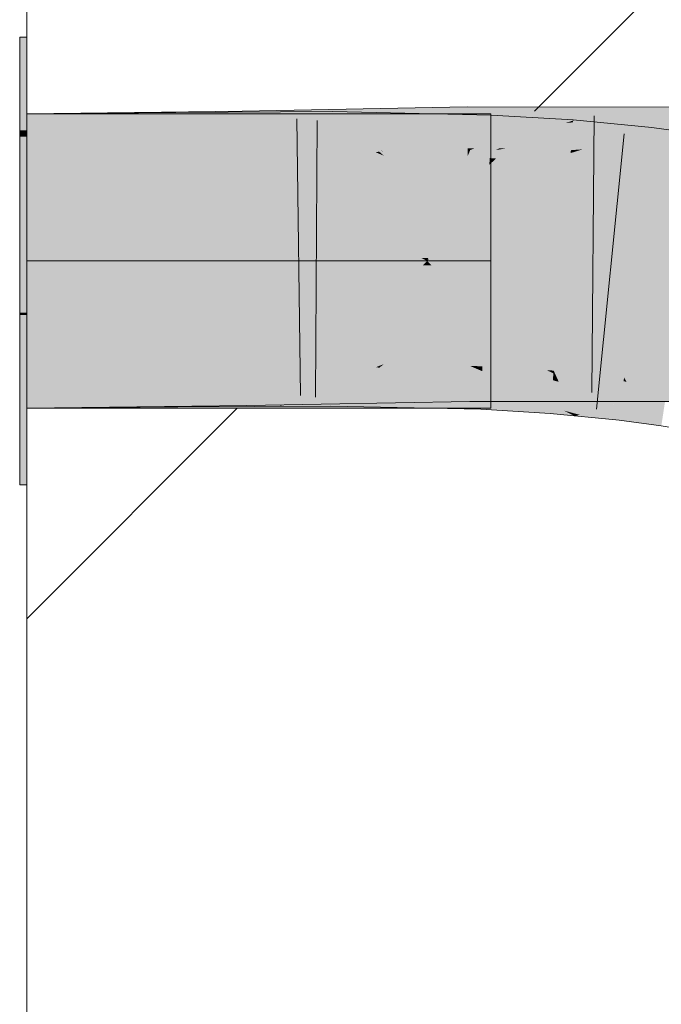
# Model space of a CAD drawing. Extents: x -620 to 300, y 62 to 1162.
# Tile 292 of 307: x 175.677 to 176.222, y 1034.361 to 1035.197. Entities that reach past the tile are written whole.
import ezdxf
from ezdxf.lldxf.tags import DXFTag

# ---------------------------------------------------------------- set-up
doc = ezdxf.new("R2010")
doc.units = 0
doc.layers.get('0').update_dxf_attribs({"lineweight": 13})
doc.layers.add('E_Detail_Linie_Text_Bem', color=7, linetype='Continuous', lineweight=13)
for name, color, linetype, lineweight, true_color in [('E_Detail_Wandschraffur', 7, 'Continuous', 5, 0xc0c0c0), ('E_Leerrohr 25-A06G955E8I', 7, 'Continuous', 9, 0xff8000), ('E_Leerrohr 25-Shading', 7, 'Continuous', 9, 0xff8000)]:
    doc.layers.add(name, color=color, linetype=linetype, lineweight=lineweight, true_color=true_color)
tags = doc.linetypes.add('fein_strichliert', pattern=[4, 1, -2, 1]).pattern_tags.tags
tags[8:9] = [DXFTag(74, 4), DXFTag(75, 0), DXFTag(340, '0'), DXFTag(46, 0.0), DXFTag(50, 0.0), DXFTag(44, 0.0), DXFTag(45, 0.0)]
tags[6:7] = [DXFTag(74, 4), DXFTag(75, 0), DXFTag(340, '0'), DXFTag(46, 0.0), DXFTag(50, 0.0), DXFTag(44, 0.0), DXFTag(45, 0.0)]
tags[4:5] = [DXFTag(74, 4), DXFTag(75, 0), DXFTag(340, '0'), DXFTag(46, 0.0), DXFTag(50, 0.0), DXFTag(44, 0.0), DXFTag(45, 0.0)]
tags = doc.linetypes.add('STRICHPUNKT2-A06G955F8I', pattern=[12.7, 6.35, -3.175, 0, -3.175]).pattern_tags.tags
tags[10:11] = [DXFTag(74, 4), DXFTag(75, 0), DXFTag(340, '0'), DXFTag(46, 0.0), DXFTag(50, 0.0), DXFTag(44, 0.0), DXFTag(45, 0.0)]
tags[8:9] = [DXFTag(74, 4), DXFTag(75, 0), DXFTag(340, '0'), DXFTag(46, 0.0), DXFTag(50, 0.0), DXFTag(44, 0.0), DXFTag(45, 0.0)]
tags[6:7] = [DXFTag(74, 4), DXFTag(75, 0), DXFTag(340, '0'), DXFTag(46, 0.0), DXFTag(50, 0.0), DXFTag(44, 0.0), DXFTag(45, 0.0)]
tags[4:5] = [DXFTag(74, 4), DXFTag(75, 0), DXFTag(340, '0'), DXFTag(46, 0.0), DXFTag(50, 0.0), DXFTag(44, 0.0), DXFTag(45, 0.0)]

# ---------------------------------------------------------------- blocks, each defined once
blk = doc.blocks.new('Shading-A06G94V18I', base_point=(243.33392, 864.50482))
at = {"layer": 'E_Leerrohr 25-Shading', "color": 31, "true_color": 0xecb67f}
for points in [[(175.68289, 1035.10327), (175.68289, 1035.1825), (175.6769, 1035.10327), (175.6769, 1035.1825)], [(175.68289, 1035.10327), (175.68289, 1035.1825), (175.6769, 1035.10327), (175.6769, 1035.1825)], [(175.79735, 1035.11755), (175.68289, 1035.11755), (175.84973, 1034.99255), (175.68289, 1034.99255)], [(175.79735, 1035.11755), (175.68289, 1035.11755), (175.84973, 1034.99255), (175.68289, 1034.99255)], [(175.95691, 1034.99353), (175.8329, 1035.11755), (175.84949, 1034.99316), (175.79735, 1035.11755)], [(175.95691, 1034.99353), (175.8329, 1035.11755), (175.84949, 1034.99316), (175.79735, 1035.11755)], [(175.8329, 1035.11755), (175.94165, 1035.00879), (175.8979, 1035.11755), (175.98758, 1035.02783)], [(175.8329, 1035.11755), (175.94165, 1035.00879), (175.8979, 1035.11755), (175.98758, 1035.02783)], [(176.02679, 1035.11755), (175.8979, 1035.11755), (175.99644, 1035.04321), (175.97932, 1035.03613)], [(176.02679, 1035.11755), (175.8979, 1035.11755), (175.99644, 1035.04321), (175.97932, 1035.03613)], [(175.99644, 1035.04321), (176.05852, 1035.11755), (176.02679, 1035.11755)], [(175.99644, 1035.04321), (176.07689, 1035.07666), (176.05852, 1035.11755), (176.07689, 1035.1156)], [(175.99644, 1035.04321), (176.05852, 1035.11755), (176.02679, 1035.11755)], [(175.99644, 1035.04321), (176.07689, 1035.07666), (176.05852, 1035.11755), (176.07689, 1035.1156)], [(176.07689, 1035.1156), (176.07689, 1035.11755), (176.05852, 1035.11755)], [(176.07689, 1035.1156), (176.07689, 1035.11755), (176.05852, 1035.11755)], [(175.6769, 1035.09814), (175.68289, 1035.09814), (175.6769, 1035.10327), (175.68289, 1035.10327)], [(175.6769, 1035.09814), (175.68289, 1035.09814), (175.6769, 1035.10327), (175.68289, 1035.10327)], [(175.6769, 1034.99255), (175.68289, 1034.99255), (175.6769, 1035.09814), (175.68289, 1035.09814)], [(175.6769, 1034.99255), (175.68289, 1034.99255), (175.6769, 1035.09814), (175.68289, 1035.09814)], [(176.07689, 1035.07666), (175.97932, 1035.03613), (176.0244, 1034.99402), (176.02141, 1034.99402)], [(176.07689, 1035.07666), (175.97932, 1035.03613), (176.0244, 1034.99402), (176.02141, 1034.99402)], [(176.07689, 1035.07666), (176.0244, 1034.99402), (176.07689, 1035.04651)], [(176.07689, 1035.07666), (176.0244, 1034.99402), (176.07689, 1035.04651)], [(176.07689, 1035.04651), (176.04391, 1035.01355), (176.07689, 1035.02722)], [(176.07689, 1035.04651), (176.04391, 1035.01355), (176.07689, 1035.02722)], [(175.98758, 1035.02783), (175.94165, 1035.00879), (176.02141, 1034.99402), (175.95676, 1034.99365)], [(175.98758, 1035.02783), (175.94165, 1035.00879), (176.02141, 1034.99402), (175.95676, 1034.99365)], [(176.07689, 1035.02722), (176.04391, 1035.01355), (176.07689, 1034.99426), (176.0244, 1034.99402)], [(176.07689, 1035.02722), (176.04391, 1035.01355), (176.07689, 1034.99426), (176.0244, 1034.99402)], [(175.68289, 1034.94873), (175.68289, 1034.99255), (175.6769, 1034.94873), (175.6769, 1034.99255)], [(175.68289, 1034.94873), (175.68289, 1034.99255), (175.6769, 1034.94873), (175.6769, 1034.99255)], [(175.84973, 1034.99255), (175.68289, 1034.99255), (175.79855, 1034.86755), (175.68289, 1034.86755)], [(175.84973, 1034.99255), (175.68289, 1034.99255), (175.79855, 1034.86755), (175.68289, 1034.86755)], [(175.8349, 1034.86951), (175.95554, 1034.99011), (175.79922, 1034.86914), (175.84914, 1034.99109)], [(175.8349, 1034.86951), (175.95554, 1034.99011), (175.79922, 1034.86914), (175.84914, 1034.99109)], [(175.95554, 1034.99011), (175.9579, 1034.99255), (175.84914, 1034.99109), (175.84973, 1034.99255)], [(175.95554, 1034.99011), (175.9579, 1034.99255), (175.84914, 1034.99109), (175.84973, 1034.99255)], [(175.9579, 1034.99255), (175.95691, 1034.99353), (175.84973, 1034.99255), (175.84949, 1034.99316)], [(175.9579, 1034.99255), (175.95691, 1034.99353), (175.84973, 1034.99255), (175.84949, 1034.99316)], [(175.95515, 1034.98975), (175.94171, 1034.97632), (176.01932, 1034.98889), (175.9877, 1034.95728)], [(175.95515, 1034.98975), (175.94171, 1034.97632), (176.01932, 1034.98889), (175.9877, 1034.95728)], [(176.0229, 1034.99255), (175.9579, 1034.99255), (176.01932, 1034.98889), (175.95515, 1034.98975)], [(176.0229, 1034.99255), (175.9579, 1034.99255), (176.01932, 1034.98889), (175.95515, 1034.98975)], [(175.95676, 1034.99365), (175.9579, 1034.99255), (176.02141, 1034.99402), (176.0229, 1034.99255)], [(175.95676, 1034.99365), (175.9579, 1034.99255), (176.02141, 1034.99402), (176.0229, 1034.99255)], [(176.07689, 1034.90894), (176.01932, 1034.98889), (175.97951, 1034.9491)], [(176.07689, 1034.90894), (176.01932, 1034.98889), (175.97951, 1034.9491)], [(176.02657, 1034.98889), (176.0229, 1034.99255), (176.01932, 1034.98889)], [(176.02657, 1034.98889), (176.0229, 1034.99255), (176.01932, 1034.98889)], [(176.07689, 1034.90894), (176.07689, 1034.93848), (176.01932, 1034.98889), (176.02657, 1034.98889)], [(176.07689, 1034.90894), (176.07689, 1034.93848), (176.01932, 1034.98889), (176.02657, 1034.98889)], [(176.02141, 1034.99402), (176.0229, 1034.99255), (176.0244, 1034.99402)], [(176.02141, 1034.99402), (176.0229, 1034.99255), (176.0244, 1034.99402)], [(176.0244, 1034.99402), (176.0229, 1034.99255), (176.07689, 1034.99426), (176.07689, 1034.99255)], [(176.0244, 1034.99402), (176.0229, 1034.99255), (176.07689, 1034.99426), (176.07689, 1034.99255)], [(176.07689, 1034.98816), (176.07689, 1034.99255), (176.02657, 1034.98889), (176.0229, 1034.99255)], [(176.07689, 1034.98816), (176.07689, 1034.99255), (176.02657, 1034.98889), (176.0229, 1034.99255)], [(176.07689, 1034.95789), (176.07689, 1034.98816), (176.04387, 1034.97156), (176.02657, 1034.98889)], [(176.07689, 1034.95789), (176.07689, 1034.98816), (176.04387, 1034.97156), (176.02657, 1034.98889)], [(175.9877, 1034.95728), (175.94171, 1034.97632), (175.90245, 1034.87207), (175.83607, 1034.87073)], [(175.9877, 1034.95728), (175.94171, 1034.97632), (175.90245, 1034.87207), (175.83607, 1034.87073)], [(176.04387, 1034.97156), (176.07689, 1034.93848), (176.07689, 1034.95789)], [(176.04387, 1034.97156), (176.07689, 1034.93848), (176.07689, 1034.95789)], [(175.6769, 1034.94873), (175.6769, 1034.94666), (175.68289, 1034.94873), (175.68289, 1034.94666)], [(175.6769, 1034.94873), (175.6769, 1034.94666), (175.68289, 1034.94873), (175.68289, 1034.94666)], [(175.68289, 1034.94666), (175.6769, 1034.94666), (175.68289, 1034.91394), (175.6769, 1034.91382)], [(175.68289, 1034.94666), (175.6769, 1034.94666), (175.68289, 1034.91394), (175.6769, 1034.91382)], [(176.02457, 1034.87634), (175.99701, 1034.94189), (175.90282, 1034.87244), (175.97951, 1034.9491)], [(176.02457, 1034.87634), (175.99701, 1034.94189), (175.90282, 1034.87244), (175.97951, 1034.9491)], [(176.07689, 1034.87793), (176.07689, 1034.90894), (176.02457, 1034.87634), (175.99701, 1034.94189)], [(176.07689, 1034.87793), (176.07689, 1034.90894), (176.02457, 1034.87634), (175.99701, 1034.94189)], [(175.6769, 1034.91382), (175.6769, 1034.80249), (175.68289, 1034.91394), (175.68289, 1034.80249)], [(175.6769, 1034.91382), (175.6769, 1034.80249), (175.68289, 1034.91394), (175.68289, 1034.80249)], [(175.83607, 1034.87073), (175.8329, 1034.86755), (175.90245, 1034.87207), (175.8979, 1034.86755)], [(175.83607, 1034.87073), (175.8329, 1034.86755), (175.90245, 1034.87207), (175.8979, 1034.86755)], [(175.8979, 1034.86755), (176.02394, 1034.86755), (175.90244, 1034.87207)], [(175.8979, 1034.86755), (176.02394, 1034.86755), (175.90244, 1034.87207)], [(176.02394, 1034.86755), (175.90282, 1034.87244), (175.90244, 1034.87207)], [(176.02394, 1034.86755), (175.90282, 1034.87244), (175.90244, 1034.87207)], [(176.02394, 1034.86755), (176.02826, 1034.86755), (175.90282, 1034.87244), (176.02457, 1034.87634)], [(176.02394, 1034.86755), (176.02826, 1034.86755), (175.90282, 1034.87244), (176.02457, 1034.87634)], [(176.02826, 1034.86755), (176.04854, 1034.86755), (176.02457, 1034.87634), (176.04459, 1034.87695)], [(176.02826, 1034.86755), (176.04854, 1034.86755), (176.02457, 1034.87634), (176.04459, 1034.87695)], [(176.04854, 1034.86755), (176.07689, 1034.86755), (176.04459, 1034.87695), (176.07689, 1034.87793)], [(176.04854, 1034.86755), (176.07689, 1034.86755), (176.04459, 1034.87695), (176.07689, 1034.87793)], [(175.79855, 1034.86755), (175.8329, 1034.86755), (175.79922, 1034.86914), (175.8349, 1034.86951)], [(175.79855, 1034.86755), (175.8329, 1034.86755), (175.79922, 1034.86914), (175.8349, 1034.86951)]]:
    blk.add_solid(points, dxfattribs=at)
at = {"layer": 'E_Leerrohr 25-Shading', "color": 43, "true_color": 0xd7ab7f}
for points in [[(176.02676, 1035.12268), (175.8979, 1035.12036), (175.99617, 1035.09143), (175.97922, 1035.08813)], [(176.05704, 1035.12329), (176.02676, 1035.12268), (176.05722, 1035.10303), (175.99617, 1035.09143)], [(176.05704, 1035.12329), (176.05722, 1035.10303), (176.1479, 1035.12329), (176.12848, 1035.11523)], [(176.1405, 1035.12024), (176.08412, 1035.08813), (176.21289, 1035.12317), (176.08704, 1035.08826)], [(176.15497, 1035.09924), (176.21289, 1035.12317), (176.09079, 1035.08826), (176.08704, 1035.08826)], [(176.21289, 1035.12317), (176.12451, 1035.08667), (176.25047, 1035.08826), (176.22375, 1035.08655)], [(176.15833, 1035.12329), (176.1479, 1035.12329), (176.1405, 1035.12024)], [(176.1405, 1035.12024), (176.21289, 1035.12317), (176.15833, 1035.12329)], [(176.21289, 1035.12317), (176.25047, 1035.08826), (176.25128, 1035.12317)], [(175.68289, 1035.08093), (175.86649, 1035.08313), (175.8329, 1035.11938), (175.86612, 1035.10596)], [(175.68289, 1035.08093), (175.8329, 1035.11938), (175.68289, 1035.11755)], [(175.80977, 1035.08191), (175.80951, 1035.11853), (175.68289, 1035.08093), (175.68289, 1035.11755)], [(175.80951, 1035.11853), (175.80977, 1035.08191), (175.8329, 1035.11865), (175.86545, 1035.10535)], [(175.86612, 1035.10596), (175.86592, 1035.11975), (175.8329, 1035.11938)], [(175.86545, 1035.10535), (175.8979, 1035.11902), (175.8329, 1035.11865)], [(175.8979, 1035.11902), (175.86545, 1035.10535), (175.94246, 1035.08276), (175.92128, 1035.08264)], [(175.89691, 1035.12036), (175.86592, 1035.11975), (175.8969, 1035.11096)], [(175.8969, 1035.11096), (175.86592, 1035.11975), (175.89691, 1035.09387), (175.86612, 1035.10596)], [(175.98451, 1035.08606), (175.8979, 1035.12036), (175.8969, 1035.11096), (175.89691, 1035.12036)], [(175.94261, 1035.10083), (175.94275, 1035.11938), (175.8979, 1035.11902)], [(175.8979, 1035.11902), (175.94246, 1035.08276), (175.94261, 1035.10083)], [(175.94261, 1035.10083), (175.97923, 1035.08484), (175.94275, 1035.11938), (175.98221, 1035.08533)], [(175.98221, 1035.08533), (175.99619, 1035.0874), (175.94275, 1035.11938), (176.01158, 1035.10254)], [(176.02679, 1035.11755), (175.94275, 1035.11938), (176.01158, 1035.10254)], [(176.07671, 1035.09949), (176.07729, 1035.11646), (176.01158, 1035.10254), (176.02679, 1035.11755)], [(176.12848, 1035.11523), (176.05722, 1035.10303), (176.06281, 1035.08801), (176.05736, 1035.08801)], [(176.08412, 1035.08813), (176.1405, 1035.12024), (176.06253, 1035.08789)], [(176.12843, 1035.10522), (176.07729, 1035.11646), (176.07671, 1035.09949)], [(176.12843, 1035.10522), (176.147, 1035.11182), (176.07729, 1035.11646), (176.14702, 1035.11218)], [(176.15843, 1035.11108), (176.14702, 1035.11218), (176.14687, 1035.11023)], [(175.86545, 1035.10535), (175.80977, 1035.08191), (175.92128, 1035.08264)], [(175.86612, 1035.10596), (175.86649, 1035.08313), (175.92128, 1035.08423)], [(175.98451, 1035.08606), (175.8969, 1035.11096), (175.9839, 1035.08606)], [(175.92081, 1035.08435), (175.9839, 1035.08606), (175.89691, 1035.09387), (175.8969, 1035.11096)], [(176.14502, 1035.08655), (176.14687, 1035.11023), (176.07626, 1035.08679), (176.14044, 1035.1095)], [(176.07626, 1035.08679), (176.12843, 1035.10522), (176.07671, 1035.09949)], [(176.14687, 1035.11023), (176.147, 1035.11182), (176.14044, 1035.1095)], [(176.14417, 1035.07568), (176.21289, 1035.10583), (176.14482, 1035.08411)], [(176.14417, 1035.07568), (176.20981, 1035.06934), (176.21289, 1035.10583), (176.21387, 1035.10571)], [(176.14502, 1035.08655), (176.15495, 1035.08728), (176.15843, 1035.11108), (176.21289, 1035.10583)], [(176.14502, 1035.08655), (176.15843, 1035.11108), (176.14687, 1035.11023)], [(176.25403, 1035.06335), (176.25955, 1035.09961), (176.20981, 1035.06934), (176.21387, 1035.10571)], [(175.94246, 1035.08276), (175.98628, 1035.08179), (175.94261, 1035.10083)], [(176.05722, 1035.10303), (175.97922, 1035.08813), (176.05736, 1035.08801), (175.98451, 1035.08606)], [(175.99619, 1035.0874), (176.04416, 1035.0946), (176.01158, 1035.10254)], [(176.07671, 1035.09949), (176.01158, 1035.10254), (176.04416, 1035.0946)], [(176.04416, 1035.0946), (176.07626, 1035.08679), (176.07671, 1035.09949)], [(176.15497, 1035.09924), (176.09079, 1035.08826), (176.12953, 1035.08875)], [(176.07626, 1035.08679), (176.04416, 1035.0946), (175.98628, 1035.08179), (175.98221, 1035.08533)], [(175.98451, 1035.08606), (175.98628, 1035.08533), (176.05736, 1035.08801), (176.05737, 1035.08667)], [(176.05736, 1035.08801), (176.05737, 1035.08667), (176.06281, 1035.08801), (176.05951, 1035.08667)], [(176.05951, 1035.08667), (176.08145, 1035.08667), (176.06253, 1035.08789), (176.08412, 1035.08813)], [(176.09079, 1035.08826), (176.08145, 1035.08667), (176.12953, 1035.08875), (176.12451, 1035.08667)], [(176.08704, 1035.08826), (176.08145, 1035.08667), (176.09079, 1035.08826)], [(176.08412, 1035.08813), (176.08145, 1035.08667), (176.08704, 1035.08826)], [(176.14482, 1035.08411), (176.15495, 1035.08728), (176.14502, 1035.08655)], [(175.98628, 1035.08533), (175.9839, 1035.08606), (175.92128, 1035.08423), (175.92081, 1035.08435)], [(175.97923, 1035.08484), (175.98628, 1035.08179), (175.98221, 1035.08533)], [(175.9839, 1035.08606), (175.98628, 1035.08533), (175.98451, 1035.08606)], [(176.07626, 1035.08679), (175.98628, 1035.08179), (176.05951, 1035.0802)], [(176.05951, 1035.0802), (176.07602, 1035.07983), (176.07626, 1035.08679)], [(176.12845, 1035.08472), (176.07626, 1035.08679), (176.08147, 1035.07947), (176.07602, 1035.07983)], [(176.14502, 1035.08655), (176.07626, 1035.08679), (176.12845, 1035.08472)], [(176.14482, 1035.08411), (176.12845, 1035.08472), (176.12451, 1035.0769), (176.08147, 1035.07947)], [(176.12451, 1035.0769), (176.14417, 1035.07568), (176.14482, 1035.08411)], [(176.12845, 1035.08472), (176.14482, 1035.08411), (176.14502, 1035.08655)], [(175.68289, 1034.90417), (175.68289, 1034.86755), (175.83498, 1034.90601), (175.82666, 1034.89758)], [(175.68289, 1034.86755), (175.79855, 1034.86841), (175.811, 1034.90515), (175.81117, 1034.88123)], [(175.68289, 1034.86755), (175.811, 1034.90515), (175.68289, 1034.90417)], [(175.8692, 1034.90637), (175.82666, 1034.89758), (175.8329, 1034.86938), (175.79855, 1034.8689)], [(175.83499, 1034.90527), (175.811, 1034.90515), (175.81117, 1034.88123)], [(175.92128, 1034.90588), (175.83499, 1034.90527), (175.81126, 1034.86853), (175.81117, 1034.88123)], [(175.92128, 1034.90588), (175.81126, 1034.86853), (175.87906, 1034.88806)], [(175.82666, 1034.89758), (175.8692, 1034.90637), (175.83498, 1034.90601)], [(175.8692, 1034.90637), (175.8329, 1034.86938), (175.86954, 1034.88501)], [(175.8992, 1034.87024), (175.94106, 1034.90601), (175.8349, 1034.86951), (175.87906, 1034.88806)], [(175.8692, 1034.90637), (175.86954, 1034.88501), (175.92128, 1034.90735)], [(175.86954, 1034.88501), (175.98628, 1034.90857), (175.92128, 1034.90735)], [(175.86954, 1034.88501), (175.86977, 1034.86975), (175.98628, 1034.90857), (175.8979, 1034.87036)], [(175.87906, 1034.88806), (175.94106, 1034.90601), (175.92128, 1034.90588)], [(175.99722, 1034.90295), (175.97961, 1034.90564), (176.02823, 1034.87268), (175.8979, 1034.87036)], [(175.94092, 1034.88721), (175.94106, 1034.90601), (175.90059, 1034.87024), (175.8992, 1034.87024)], [(175.94092, 1034.88721), (175.98451, 1034.9043), (175.94106, 1034.90564)], [(175.98451, 1034.9043), (175.98628, 1034.90491), (175.94106, 1034.90564), (175.94106, 1034.90601)], [(175.98628, 1034.90857), (175.97961, 1034.90564), (176.05896, 1034.90991), (176.05911, 1034.89355)], [(175.97961, 1034.90234), (175.98228, 1034.90186), (175.98451, 1034.9043), (175.98537, 1034.9043)], [(176.06929, 1034.88501), (175.98537, 1034.9043), (175.98228, 1034.90186)], [(175.98537, 1034.9043), (175.98628, 1034.90491), (175.98451, 1034.9043)], [(176.00383, 1034.90369), (175.98628, 1034.90491), (175.98537, 1034.9043)], [(176.06929, 1034.88501), (176.06978, 1034.89893), (175.98537, 1034.9043), (176.00383, 1034.90369)], [(176.01175, 1034.90442), (175.98628, 1034.90491), (176.01764, 1034.90332), (176.00383, 1034.90369)], [(176.00383, 1034.90369), (176.06978, 1034.89893), (176.06285, 1034.90186)], [(176.06285, 1034.90186), (176.05951, 1034.90332), (176.01764, 1034.90332), (176.01175, 1034.90442)], [(176.05896, 1034.90991), (176.05911, 1034.89355), (176.05951, 1034.90991), (176.12727, 1034.88184)], [(176.21289, 1034.87329), (176.08171, 1034.90991), (176.13911, 1034.87695), (176.05951, 1034.90991)], [(176.05951, 1034.90332), (176.06285, 1034.90186), (176.06992, 1034.90308), (176.06987, 1034.90173)], [(176.08171, 1034.90991), (176.21289, 1034.87329), (176.15475, 1034.89734)], [(176.12451, 1034.90991), (176.08171, 1034.90991), (176.15475, 1034.89734)], [(176.21289, 1034.87329), (176.2455, 1034.87329), (176.12451, 1034.90991), (176.24634, 1034.90979)], [(175.82666, 1034.89758), (175.68289, 1034.86755), (175.79855, 1034.8689)], [(175.94092, 1034.88721), (175.94078, 1034.86938), (175.97961, 1034.90234), (175.98228, 1034.90186)], [(175.99724, 1034.89893), (175.98228, 1034.90186), (176.02826, 1034.86743), (175.94078, 1034.86938)], [(176.05911, 1034.89355), (175.99722, 1034.90295), (176.0593, 1034.87329), (176.02823, 1034.87268)], [(176.02177, 1034.89417), (175.99724, 1034.89893), (176.04854, 1034.86694), (176.02826, 1034.86743)], [(176.06285, 1034.90186), (176.06978, 1034.89893), (176.06987, 1034.90173)], [(176.06978, 1034.89893), (176.06929, 1034.88501), (176.12723, 1034.87158)], [(176.06987, 1034.90173), (176.06978, 1034.89893), (176.09229, 1034.90002), (176.09506, 1034.89929)], [(176.09506, 1034.89929), (176.06978, 1034.89893), (176.1297, 1034.89124), (176.12813, 1034.87109)], [(176.08173, 1034.90247), (176.06992, 1034.90308), (176.09229, 1034.90002), (176.06987, 1034.90173)], [(176.09506, 1034.89929), (176.12451, 1034.89978), (176.08173, 1034.90247)], [(176.09962, 1034.89941), (176.09506, 1034.89929), (176.13016, 1034.89709), (176.1297, 1034.89124)], [(176.13016, 1034.89709), (176.12451, 1034.89978), (176.13016, 1034.89709), (176.09962, 1034.89941)], [(176.13016, 1034.89709), (176.13034, 1034.89941), (176.12451, 1034.89978)], [(176.13016, 1034.89709), (176.1297, 1034.89124), (176.13179, 1034.89636), (176.1347, 1034.88989)], [(176.13016, 1034.89709), (176.13179, 1034.89636), (176.13017, 1034.89734), (176.13139, 1034.89722)], [(176.13139, 1034.89722), (176.13034, 1034.89941), (176.13017, 1034.89734)], [(176.19016, 1034.89368), (176.13034, 1034.89941), (176.18979, 1034.89038), (176.13139, 1034.89722)], [(176.13139, 1034.89722), (176.13179, 1034.89636), (176.18979, 1034.89038), (176.18727, 1034.8678)], [(176.15474, 1034.88452), (176.13179, 1034.89636), (176.1347, 1034.88989)], [(175.87906, 1034.88806), (175.81126, 1034.86853), (175.8329, 1034.86865)], [(175.94092, 1034.88721), (175.90059, 1034.87024), (175.94078, 1034.87061)], [(176.06866, 1034.86658), (176.06929, 1034.88501), (176.04854, 1034.86694), (176.02177, 1034.89417)], [(176.05911, 1034.89355), (176.0593, 1034.87329), (176.12727, 1034.88184), (176.1479, 1034.87329)], [(176.1347, 1034.88989), (176.1297, 1034.89124), (176.13904, 1034.86548), (176.12813, 1034.87109)], [(176.15277, 1034.86182), (176.18727, 1034.8678), (176.1347, 1034.88989), (176.15474, 1034.88452)], [(176.15277, 1034.86182), (176.1347, 1034.88989), (176.14677, 1034.8634)], [(176.1347, 1034.88989), (176.13904, 1034.86548), (176.14677, 1034.8634)], [(176.18727, 1034.8678), (176.21289, 1034.85364), (176.18979, 1034.89038), (176.19228, 1034.88989)], [(176.19228, 1034.88989), (176.19016, 1034.89368), (176.18979, 1034.89038)], [(176.22734, 1034.88867), (176.19016, 1034.89368), (176.22719, 1034.8877), (176.19044, 1034.89319)], [(176.19044, 1034.89319), (176.19228, 1034.88989), (176.22719, 1034.8877), (176.22668, 1034.88428)], [(176.19228, 1034.88989), (176.21289, 1034.85364), (176.22668, 1034.88428), (176.22182, 1034.85242)], [(175.79855, 1034.86841), (175.81126, 1034.86853), (175.81117, 1034.88123)], [(175.8329, 1034.86938), (175.86977, 1034.86975), (175.86954, 1034.88501)], [(176.06929, 1034.88501), (176.06866, 1034.86658), (176.12813, 1034.87109), (176.12749, 1034.86292)], [(176.06929, 1034.88501), (176.12813, 1034.87109), (176.12723, 1034.87158)], [(175.8979, 1034.86914), (175.8992, 1034.87024), (175.8329, 1034.86865), (175.8349, 1034.86951)], [(175.90059, 1034.87024), (175.8979, 1034.86914), (175.94078, 1034.87061), (175.94078, 1034.86938)], [(175.8992, 1034.87024), (175.8979, 1034.86914), (175.90059, 1034.87024)], [(176.12749, 1034.86292), (176.1479, 1034.86096), (176.12813, 1034.87109)], [(176.13911, 1034.87695), (176.1479, 1034.87329), (176.16035, 1034.87329)], [(176.21289, 1034.87329), (176.13911, 1034.87695), (176.16035, 1034.87329)], [(176.13904, 1034.86548), (176.1479, 1034.86096), (176.14677, 1034.8634)], [(176.1479, 1034.86096), (176.15277, 1034.86182), (176.14677, 1034.8634)], [(176.15277, 1034.86182), (176.1479, 1034.86096), (176.16046, 1034.85974)], [(176.18608, 1034.8573), (176.18727, 1034.8678), (176.16046, 1034.85974), (176.15277, 1034.86182)], [(176.18608, 1034.8573), (176.21289, 1034.85364), (176.18727, 1034.8678)]]:
    blk.add_solid(points, dxfattribs=at)
at = {"layer": 'E_Leerrohr 25-Shading', "color": 31, "true_color": 0xfabd7f}
for points in [[(175.86784, 1034.99475), (175.86649, 1035.08313), (175.68289, 1034.99255), (175.68289, 1035.08093)], [(175.81039, 1034.99353), (175.80977, 1035.08191), (175.68289, 1034.99255), (175.68289, 1035.08093)], [(175.81039, 1034.99353), (175.92128, 1035.08264), (175.80977, 1035.08191)], [(175.81039, 1034.99353), (175.94176, 1034.99438), (175.92128, 1035.08264), (175.94206, 1035.03259)], [(175.86649, 1035.08313), (175.86784, 1034.99475), (175.92128, 1035.08423), (175.9579, 1034.99646)], [(175.92128, 1035.08423), (175.9416, 1035.03552), (175.98628, 1035.08533), (175.98749, 1035.08252)], [(175.94206, 1035.03259), (175.94246, 1035.08276), (175.92128, 1035.08264)], [(175.9416, 1035.03552), (175.9579, 1034.99646), (175.98749, 1035.08252), (176.0229, 1034.99768)], [(175.96536, 1035.05701), (175.94246, 1035.08276), (175.94208, 1035.03418)], [(175.98628, 1035.08179), (175.94246, 1035.08276), (175.98749, 1035.07886), (175.96536, 1035.05701)], [(175.98749, 1035.07886), (175.96536, 1035.05701), (176.02185, 1034.99512), (176.02063, 1034.99512)], [(175.98628, 1035.08533), (176.0229, 1034.99768), (176.05737, 1035.08667), (176.05742, 1035.08167)], [(176.05951, 1035.0802), (175.98628, 1035.08179), (176.02396, 1034.99512), (176.02185, 1034.99512)], [(176.05742, 1035.08167), (176.04395, 1035.04883), (176.05759, 1035.06274)], [(176.05951, 1035.0802), (176.04395, 1035.04297), (176.07602, 1035.07983), (176.07582, 1035.07422)], [(176.05951, 1035.08667), (176.05737, 1035.08667), (176.05742, 1035.08167)], [(176.05742, 1035.08167), (176.05759, 1035.06274), (176.05951, 1035.08667), (176.05917, 1035.06433)], [(176.12451, 1035.08667), (176.08145, 1035.08667), (176.05817, 1034.99829), (176.05917, 1035.06433)], [(176.12451, 1035.08667), (176.05817, 1034.99829), (176.08789, 1034.99829)], [(176.08145, 1035.08667), (176.05951, 1035.08667), (176.05917, 1035.06433)], [(176.07602, 1035.07983), (176.07582, 1035.07422), (176.08147, 1035.07947)], [(176.07582, 1035.07422), (176.12451, 1035.0769), (176.08147, 1035.07947)], [(176.15382, 1035.08667), (176.12451, 1035.08667), (176.14452, 1034.99829), (176.08789, 1034.99829)], [(176.22375, 1035.08655), (176.15382, 1035.08667), (176.20993, 1034.99829), (176.14452, 1034.99829)], [(176.20993, 1034.99829), (176.24838, 1034.99817), (176.22375, 1035.08655), (176.25043, 1035.08655)], [(176.07582, 1035.07422), (176.04395, 1035.04297), (176.07309, 1034.995), (176.02396, 1034.99512)], [(176.12451, 1035.0769), (176.07582, 1035.07422), (176.08965, 1034.99463), (176.07309, 1034.995)], [(176.12451, 1035.0769), (176.08951, 1034.99438), (176.14417, 1035.07568), (176.13766, 1034.99292)], [(176.20091, 1034.98987), (176.20981, 1035.06934), (176.13766, 1034.99292), (176.14417, 1035.07568)], [(176.04395, 1035.04883), (176.0229, 1034.99768), (176.05759, 1035.06274), (176.05817, 1034.99829)], [(176.05759, 1035.06274), (176.05817, 1034.99829), (176.05917, 1035.06433)], [(176.24237, 1034.98706), (176.25403, 1035.06335), (176.20091, 1034.98987), (176.20981, 1035.06934)], [(175.94206, 1035.03259), (175.96536, 1035.05701), (175.94208, 1035.03418)], [(175.94206, 1035.03259), (176.01775, 1034.99512), (175.96536, 1035.05701), (176.02063, 1034.99512)], [(175.94206, 1035.03259), (175.94176, 1034.99438), (175.9579, 1034.99402)], [(176.01775, 1034.99512), (175.94206, 1035.03259), (175.9574, 1034.99524)], [(175.86784, 1034.99475), (175.8692, 1034.90637), (175.9579, 1034.99646), (175.92128, 1034.90735)], [(175.9579, 1034.99646), (175.94174, 1034.95715), (176.0229, 1034.99768), (175.98778, 1034.91223)], [(175.9579, 1034.99402), (176.0229, 1034.99255), (175.9574, 1034.99524), (176.01775, 1034.99512)], [(176.0229, 1034.99768), (175.98628, 1034.90857), (176.05894, 1034.91125), (176.05896, 1034.90991)], [(176.05817, 1034.99829), (176.0229, 1034.99768), (176.05876, 1034.93286), (176.04385, 1034.94751)], [(176.05817, 1034.99829), (176.12451, 1034.90991), (176.08789, 1034.99829)], [(176.05817, 1034.99829), (176.05876, 1034.93286), (176.12451, 1034.90991), (176.08171, 1034.90991)], [(176.12451, 1034.90991), (176.24634, 1034.90979), (176.08789, 1034.99829), (176.24838, 1034.99817)], [(175.68289, 1034.90417), (175.83498, 1034.90601), (175.68289, 1034.99255), (175.84972, 1034.99451)], [(175.811, 1034.90515), (175.81039, 1034.99353), (175.68289, 1034.90417), (175.68289, 1034.99255)], [(175.81039, 1034.99353), (175.811, 1034.90515), (175.84973, 1034.99377), (175.83803, 1034.92358)], [(175.83498, 1034.90601), (175.8692, 1034.90637), (175.84972, 1034.99451), (175.86784, 1034.99475)], [(175.94176, 1034.99438), (175.83803, 1034.92358), (175.92128, 1034.90588), (175.83499, 1034.90527)], [(175.83803, 1034.92358), (175.94176, 1034.99438), (175.84973, 1034.99377)], [(175.94176, 1034.99438), (175.92128, 1034.90588), (175.94145, 1034.95459)], [(175.94176, 1034.99438), (175.94145, 1034.95459), (175.9579, 1034.99402)], [(175.95685, 1034.99146), (175.94145, 1034.95459), (176.02274, 1034.99255)], [(176.0229, 1034.99255), (175.94212, 1034.95496), (175.98778, 1034.90857)], [(175.9579, 1034.99402), (175.95685, 1034.99146), (176.0229, 1034.99255), (176.02274, 1034.99255)], [(176.05951, 1034.90332), (176.0229, 1034.99255), (176.01175, 1034.90442), (175.99371, 1034.92273)], [(176.01775, 1034.99512), (176.0229, 1034.99255), (176.02063, 1034.99512)], [(176.02063, 1034.99512), (176.0229, 1034.99255), (176.02185, 1034.99512)], [(176.02185, 1034.99512), (176.0229, 1034.99255), (176.02396, 1034.99512)], [(176.02396, 1034.99512), (176.0229, 1034.99255), (176.07309, 1034.995), (176.07297, 1034.99146)], [(176.07297, 1034.99146), (176.0229, 1034.99255), (176.07031, 1034.91455), (176.04384, 1034.94153)], [(176.07297, 1034.99146), (176.07031, 1034.91455), (176.12451, 1034.89978), (176.08173, 1034.90247)], [(176.07309, 1034.995), (176.07297, 1034.99146), (176.08965, 1034.99463), (176.08789, 1034.9906)], [(176.07297, 1034.99146), (176.12451, 1034.89978), (176.08789, 1034.9906)], [(176.08951, 1034.99438), (176.08789, 1034.9906), (176.13766, 1034.99292), (176.13725, 1034.98755)], [(176.12451, 1034.89978), (176.13034, 1034.89941), (176.08789, 1034.9906), (176.13725, 1034.98755)], [(176.19016, 1034.89368), (176.19998, 1034.98157), (176.13034, 1034.89941), (176.13725, 1034.98755)], [(176.13725, 1034.98755), (176.19998, 1034.98157), (176.13766, 1034.99292), (176.20091, 1034.98987)], [(176.19998, 1034.98157), (176.24068, 1034.97607), (176.20091, 1034.98987), (176.24237, 1034.98706)], [(176.22734, 1034.88867), (176.24068, 1034.97607), (176.19016, 1034.89368), (176.19998, 1034.98157)], [(175.94174, 1034.95715), (175.92128, 1034.90735), (175.98778, 1034.91223), (175.98628, 1034.90857)], [(175.92128, 1034.90588), (175.94106, 1034.90601), (175.94145, 1034.95459)], [(175.94212, 1034.95496), (175.94145, 1034.95459), (175.98628, 1034.90491), (175.94106, 1034.90601)], [(175.94212, 1034.95496), (175.98628, 1034.90491), (175.98778, 1034.90857)], [(176.04385, 1034.94751), (176.05894, 1034.91125), (176.05876, 1034.93286)], [(176.04384, 1034.94153), (176.05951, 1034.90332), (176.07031, 1034.91455), (176.06992, 1034.90308)], [(176.05876, 1034.93286), (176.05896, 1034.90991), (176.08171, 1034.90991)], [(175.83803, 1034.92358), (175.811, 1034.90515), (175.83499, 1034.90527)], [(175.99371, 1034.92273), (175.98628, 1034.90491), (176.01175, 1034.90442)], [(176.07031, 1034.91455), (176.06992, 1034.90308), (176.08173, 1034.90247)]]:
    blk.add_solid(points, dxfattribs=at)
blk = doc.blocks.new('Referenz-A06G955I8I')
at = {"layer": 'E_Detail_Linie_Text_Bem', "linetype": 'Continuous', "ltscale": 0.13}
blk.add_line((175.6829, 1024.19243), (175.6829, 1035.99243), dxfattribs=at)
at = {"layer": 'E_Detail_Wandschraffur', "linetype": 'fein_strichliert', "ltscale": 0.13}
for p, q in [((176.114, 1035.1198), (176.98663, 1035.99243)), ((175.6829, 1034.6887), (175.86173, 1034.86752))]:
    blk.add_line(p, q, dxfattribs=at)
at = {"layer": 'E_Leerrohr 25-A06G955E8I', "linetype": 'Continuous', "ltscale": 0.13}
for p, q in [((175.6829, 1035.18252), (175.6769, 1035.18252)), ((175.6769, 1035.07123), (175.6769, 1035.18252)), ((175.6829, 1035.18252), (175.6769, 1035.18252)), ((175.6769, 1035.07123), (175.6769, 1035.18252)), ((175.6829, 1035.07123), (175.6829, 1035.18252)), ((175.6829, 1035.07123), (175.6829, 1035.18252)), ((176.05704, 1035.1233), (175.86591, 1035.11977)), ((176.25128, 1035.12318), (176.05704, 1035.1233)), ((175.86591, 1035.11977), (175.6829, 1035.11752)), ((175.80951, 1035.11855), (175.6829, 1035.11752)), ((175.6829, 1035.11752), (175.6829, 1034.86752)), ((176.0769, 1035.11752), (175.6829, 1035.11752)), ((175.6829, 1035.0443), (175.6829, 1035.11752)), ((176.0769, 1035.11752), (175.6829, 1035.11752)), ((175.6829, 1035.0443), (175.6829, 1035.11752)), ((175.6829, 1035.11752), (175.6829, 1034.86752)), ((175.94275, 1035.11934), (175.80951, 1035.11855)), ((175.91226, 1035.11312), (175.91552, 1034.87815)), ((176.07729, 1035.1164), (175.94275, 1035.11934)), ((176.0769, 1035.0443), (176.0769, 1035.11752)), ((176.0769, 1035.0443), (176.0769, 1035.11752)), ((176.14703, 1035.11221), (176.07729, 1035.1164)), ((176.21387, 1035.10574), (176.14703, 1035.11221)), ((176.16491, 1035.11575), (176.16283, 1034.88076)), ((175.92956, 1035.11176), (175.92805, 1034.87677)), ((176.25955, 1035.09959), (176.21387, 1035.10574)), ((176.1902, 1035.10051), (176.16673, 1034.86669)), ((175.6769, 1034.91382), (175.6769, 1035.07123)), ((175.6769, 1034.91382), (175.6769, 1035.07123)), ((175.6829, 1034.91382), (175.6829, 1035.07123)), ((175.6829, 1034.91382), (175.6829, 1035.07123)), ((175.6829, 1034.94075), (175.6829, 1035.0443)), ((175.6829, 1034.94075), (175.6829, 1035.0443)), ((176.0769, 1034.94075), (176.0769, 1035.0443)), ((176.0769, 1034.94075), (176.0769, 1035.0443)), ((175.6829, 1034.86752), (175.6829, 1034.94075)), ((175.6829, 1034.86752), (175.6829, 1034.94075)), ((176.0769, 1034.86752), (176.0769, 1034.94075)), ((176.0769, 1034.86752), (176.0769, 1034.94075)), ((175.6769, 1034.80252), (175.6769, 1034.91382)), ((175.6769, 1034.80252), (175.6769, 1034.91382)), ((175.6829, 1034.80252), (175.6829, 1034.91382)), ((175.6829, 1034.80252), (175.6829, 1034.91382)), ((175.86976, 1034.8698), (175.6829, 1034.86752)), ((176.05929, 1034.87331), (175.86976, 1034.8698)), ((176.24549, 1034.87325), (176.05929, 1034.87331)), ((175.81127, 1034.86855), (175.6829, 1034.86752)), ((175.6829, 1034.86752), (176.0769, 1034.86752)), ((175.6829, 1034.86752), (176.0769, 1034.86752)), ((175.94077, 1034.86935), (175.81127, 1034.86855)), ((176.06866, 1034.86655), (175.94077, 1034.86935)), ((176.12748, 1034.86298), (176.06866, 1034.86655)), ((176.18609, 1034.85729), (176.12748, 1034.86298)), ((176.22181, 1034.85246), (176.18609, 1034.85729)), ((176.25675, 1034.84649), (176.22181, 1034.85246)), ((175.6769, 1034.80252), (175.6829, 1034.80252)), ((175.6769, 1034.80252), (175.6829, 1034.80252))]:
    blk.add_line(p, q, dxfattribs=at)
at = {"layer": 'E_Leerrohr 25-A06G955E8I', "linetype": 'STRICHPUNKT2-A06G955F8I', "lineweight": 5, "ltscale": 0.13}
blk.add_line((175.6829, 1034.99252), (176.0769, 1034.99252), dxfattribs=at)
blk.add_line((175.6829, 1034.99252), (176.0769, 1034.99252), dxfattribs=at)

msp = doc.modelspace()

# ---------------------------------------------------------------- block references
at = {"color": 8, "lineweight": 25, "ltscale": 0.25, "true_color": 0x808080}
msp.add_blockref('Referenz-A06G955I8I', (0, 0), dxfattribs=at)
msp.add_blockref('Shading-A06G94V18I', (243.33392, 864.50482))

doc.saveas('drawing.dxf')
